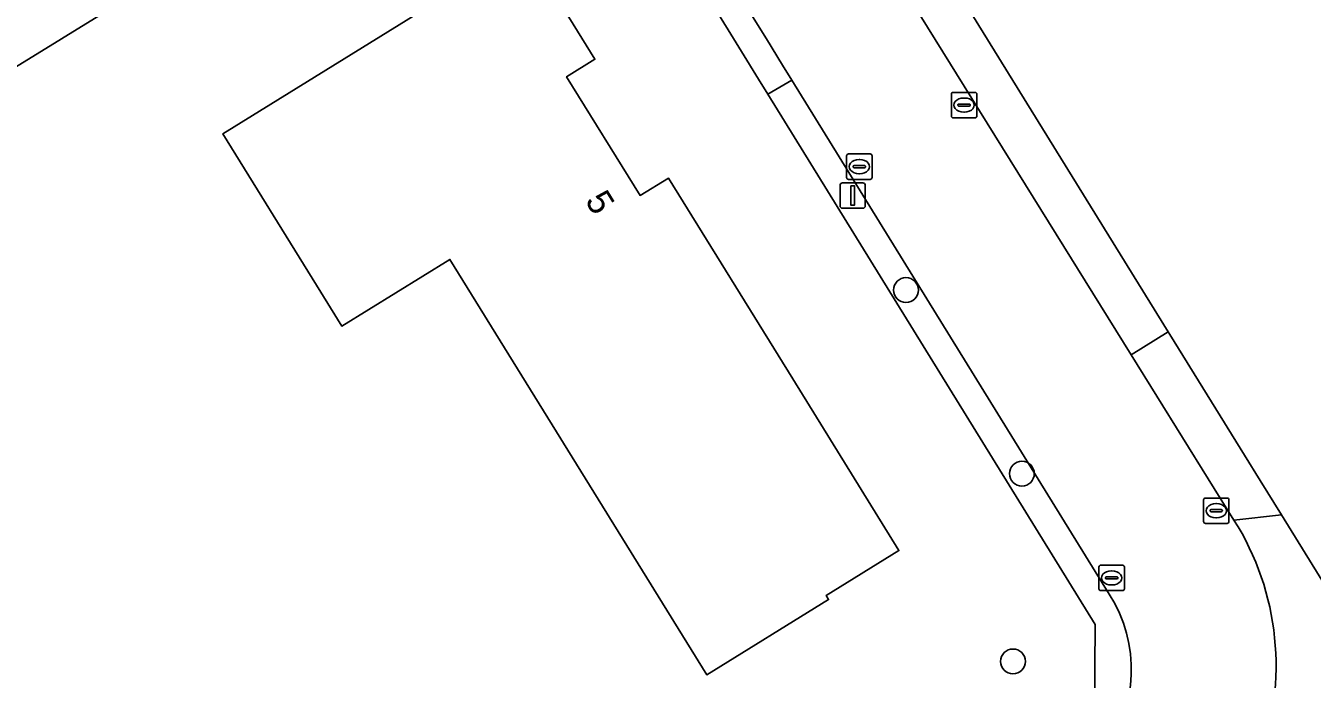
# Model space of a CAD drawing. Extents: x 157320 to 158835, y 386650 to 388491.
# Drawn here: x 158612.4 to 158663, y 387261.3 to 387287 of the extents above; entities that cross this region are included whole.
import ezdxf

# ---------------------------------------------------------------- set-up
doc = ezdxf.new("R2010")
doc.units = 0
for name, color, linetype in [('IMGEO_Boom', 7, 'Continuous'), ('IMGEO_Erf', 7, 'Continuous'), ('IMGEO_Groenvoorziening', 7, 'Continuous'), ('IMGEO_Kolk', 7, 'Continuous'), ('IMGEO_Lichtmast', 7, 'Continuous'), ('IMGEO_Loofbos', 7, 'Continuous'), ('IMGEO_Pand', 7, 'Continuous'), ('IMGEO_Pand_nummerreeks', 7, 'Continuous'), ('IMGEO_Rijbaan_lokaal_gesloten', 7, 'Continuous'), ('IMGEO_Voetpad_open', 7, 'Continuous')]:
    doc.layers.add(name, color=color, linetype=linetype)

msp = doc.modelspace()

# ---------------------------------------------------------------- linework, layer by layer
at = {"layer": 'IMGEO_Boom'}
for centre in [(158647.038, 387276.578), (158651.599, 387269.35), (158651.249, 387261.956)]:
    msp.add_circle(centre, 0.489, dxfattribs=at)
at = {"layer": 'IMGEO_Erf'}
for points in [[(158576.133, 387406.768), (158583.128, 387395.434), (158600.442, 387367.498), (158604.57, 387360.706), (158605.493, 387359.197), (158607.057, 387356.64), (158607.168, 387356.712), (158611.142, 387349.961), (158617.891, 387339.001), (158625.408, 387326.752), (158625.612, 387326.877), (158627.79, 387322.88), (158639.943, 387303.118), (158645.195, 387294.618), (158647.066, 387291.591), (158648.182, 387289.785), (158657.362, 387274.93), (158657.425, 387274.828), (158660.362, 387270.075), (158660.979, 387269.077), (158661.814, 387267.725), (158665.609, 387261.584), (158662.503, 387256.838)], [(158654.458, 387259.989), (158654.482, 387263.416), (158641.598, 387284.287), (158641.232, 387284.881), (158640.564, 387285.964), (158639.342, 387287.955), (158632.998, 387298.291), (158615.618, 387287.591), (158604.915, 387281.002), (158590.658, 387262.626), (158532.96, 387249.93)]]:
    msp.add_lwpolyline(points, dxfattribs=at)
msp.add_lwpolyline([(158629.087, 387277.786), (158624.835, 387275.157), (158623.834, 387276.777), (158620.154, 387282.73), (158627.808, 387287.461), (158632.06, 387290.09), (158634.795, 387285.667), (158633.682, 387284.979), (158636.575, 387280.301), (158637.689, 387280.989), (158642.58, 387273.08), (158646.762, 387266.318), (158643.896, 387264.546), (158643.991, 387264.393), (158639.198, 387261.429), (158634.92, 387268.35)], close=True, dxfattribs=at)
at = {"layer": 'IMGEO_Groenvoorziening'}
msp.add_lwpolyline([(158657.362, 387274.93), (158648.182, 387289.785), (158646.672, 387288.886), (158655.9, 387274.034)], close=True, dxfattribs=at)
for points in [[(158642.545, 387284.841), (158641.598, 387284.287), (158654.482, 387263.416), (158654.458, 387259.989), (158651.203, 387255.08), (158652.235, 387254.4), (158652.763, 387255.205), (158654.81, 387258.322)], [(158655.037, 387264.608), (158642.545, 387284.841)], [(158660.808, 387257.747), (158662.503, 387256.838), (158665.609, 387261.584), (158661.814, 387267.725), (158659.946, 387267.521), (158660.108, 387267.261)]]:
    msp.add_lwpolyline(points, dxfattribs=at)
for centre, radius, start, end in [((158650.877, 387261.799), 10.725, 337.8023, 30.6137), ((158650.376, 387261.629), 5.531, 323.2803, 32.5833)]:
    msp.add_arc(centre, radius, start, end, dxfattribs=at)
at = {"layer": 'IMGEO_Kolk'}
for p, q in [((158648.825, 387283.433), (158648.825, 387284.285)), ((158648.9, 387284.359), (158649.752, 387284.359)), ((158649.313, 387284.139), (158649.338, 387284.139)), ((158649.826, 387284.285), (158649.826, 387283.433)), ((158649.084, 387283.853), (158649.084, 387283.865)), ((158649.522, 387283.816), (158649.124, 387283.816)), ((158649.127, 387283.902), (158649.525, 387283.902)), ((158649.336, 387283.579), (158649.311, 387283.579)), ((158649.568, 387283.865), (158649.568, 387283.853)), ((158649.752, 387283.359), (158648.9, 387283.359)), ((158644.778, 387281.937), (158645.63, 387281.937)), ((158644.703, 387281.011), (158644.703, 387281.863)), ((158644.962, 387281.431), (158644.962, 387281.443)), ((158645.4, 387281.394), (158645.002, 387281.394)), ((158645.005, 387281.48), (158645.403, 387281.48)), ((158645.191, 387281.717), (158645.216, 387281.717)), ((158645.446, 387281.443), (158645.446, 387281.431)), ((158645.704, 387281.863), (158645.704, 387281.011)), ((158645.63, 387280.937), (158644.778, 387280.937)), ((158645.214, 387281.157), (158645.189, 387281.157)), ((158658.747, 387267.463), (158658.747, 387268.315)), ((158658.822, 387268.389), (158659.674, 387268.389)), ((158659.748, 387268.315), (158659.748, 387267.463)), ((158659.006, 387267.883), (158659.006, 387267.895)), ((158659.444, 387267.846), (158659.046, 387267.846)), ((158659.049, 387267.932), (158659.447, 387267.932)), ((158659.235, 387268.169), (158659.26, 387268.169)), ((158659.49, 387267.895), (158659.49, 387267.883)), ((158659.674, 387267.389), (158658.822, 387267.389)), ((158659.258, 387267.609), (158659.233, 387267.609)), ((158654.707, 387265.746), (158655.559, 387265.746)), ((158654.632, 387264.82), (158654.632, 387265.672)), ((158654.891, 387265.24), (158654.891, 387265.252)), ((158655.329, 387265.203), (158654.931, 387265.203)), ((158654.934, 387265.289), (158655.332, 387265.289)), ((158655.12, 387265.526), (158655.145, 387265.526)), ((158655.375, 387265.252), (158655.375, 387265.24)), ((158655.633, 387265.672), (158655.633, 387264.82)), ((158655.559, 387264.746), (158654.707, 387264.746)), ((158655.143, 387264.966), (158655.118, 387264.966))]:
    msp.add_line(p, q, dxfattribs=at)
for points in [[(158648.825, 387283.433), (158648.825, 387284.285)], [(158648.9, 387284.359), (158649.752, 387284.359)], [(158649.826, 387284.285), (158649.826, 387283.433)], [(158649.752, 387283.359), (158648.9, 387283.359)], [(158644.778, 387281.937), (158645.63, 387281.937)], [(158644.703, 387281.011), (158644.703, 387281.863)], [(158645.704, 387281.863), (158645.704, 387281.011)], [(158645.63, 387280.937), (158644.778, 387280.937)], [(158658.747, 387267.463), (158658.747, 387268.315)], [(158658.822, 387268.389), (158659.674, 387268.389)], [(158659.748, 387268.315), (158659.748, 387267.463)], [(158659.674, 387267.389), (158658.822, 387267.389)], [(158654.707, 387265.746), (158655.559, 387265.746)], [(158654.632, 387264.82), (158654.632, 387265.672)], [(158655.633, 387265.672), (158655.633, 387264.82)], [(158655.559, 387264.746), (158654.707, 387264.746)]]:
    msp.add_lwpolyline(points, dxfattribs=at)
for centre, radius, start, end in [((158648.902, 387284.283), 0.0765, 91.552, 178.448), ((158648.902, 387284.283), 0.0765, 91.552, 178.448), ((158649.124, 387283.862), 0.0403, 85.8775, 175.7526), ((158649.529, 387283.864), 0.0386, 1.7309, 96.639), ((158649.75, 387284.283), 0.0765, 1.552, 88.448), ((158649.75, 387284.283), 0.0765, 1.552, 88.448), ((158648.902, 387283.435), 0.0765, 181.552, 268.448), ((158648.902, 387283.435), 0.0765, 181.552, 268.448), ((158649.121, 387283.852), 0.0366, 178.938, 274.7102), ((158649.525, 387283.859), 0.043, 264.8664, 352.4533), ((158649.75, 387283.435), 0.0765, 271.552, 358.448), ((158649.75, 387283.435), 0.0765, 271.552, 358.448), ((158644.78, 387281.861), 0.0765, 91.552, 178.448), ((158644.78, 387281.861), 0.0765, 91.552, 178.448), ((158645.628, 387281.861), 0.0765, 1.552, 88.448), ((158645.628, 387281.861), 0.0765, 1.552, 88.448), ((158645.002, 387281.44), 0.0403, 85.8775, 175.7526), ((158644.999, 387281.43), 0.0366, 178.938, 274.7102), ((158645.403, 387281.437), 0.043, 264.8664, 352.4533), ((158645.407, 387281.442), 0.0386, 1.7309, 96.639), ((158644.78, 387281.013), 0.0765, 181.552, 268.448), ((158644.78, 387281.013), 0.0765, 181.552, 268.448), ((158645.628, 387281.013), 0.0765, 271.552, 358.448), ((158645.628, 387281.013), 0.0765, 271.552, 358.448), ((158658.824, 387268.313), 0.0765, 91.552, 178.448), ((158658.824, 387268.313), 0.0765, 91.552, 178.448), ((158659.672, 387268.313), 0.0765, 1.552, 88.448), ((158659.672, 387268.313), 0.0765, 1.552, 88.448), ((158659.046, 387267.892), 0.0403, 85.8775, 175.7526), ((158659.043, 387267.882), 0.0366, 178.938, 274.7102), ((158659.447, 387267.889), 0.043, 264.8664, 352.4533), ((158659.451, 387267.894), 0.0386, 1.7309, 96.639), ((158658.824, 387267.465), 0.0765, 181.552, 268.448), ((158658.824, 387267.465), 0.0765, 181.552, 268.448), ((158659.672, 387267.465), 0.0765, 271.552, 358.448), ((158659.672, 387267.465), 0.0765, 271.552, 358.448), ((158654.709, 387265.67), 0.0765, 91.552, 178.448), ((158654.709, 387265.67), 0.0765, 91.552, 178.448), ((158655.557, 387265.67), 0.0765, 1.552, 88.448), ((158655.557, 387265.67), 0.0765, 1.552, 88.448), ((158654.931, 387265.249), 0.0403, 85.8775, 175.7526), ((158654.928, 387265.239), 0.0366, 178.938, 274.7102), ((158655.332, 387265.246), 0.043, 264.8664, 352.4533), ((158655.336, 387265.251), 0.0386, 1.7309, 96.639), ((158654.709, 387264.822), 0.0765, 181.552, 268.448), ((158654.709, 387264.822), 0.0765, 181.552, 268.448), ((158655.557, 387264.822), 0.0765, 271.552, 358.448), ((158655.557, 387264.822), 0.0765, 271.552, 358.448)]:
    msp.add_arc(centre, radius, start, end, dxfattribs=at)
for centre, major_axis, ratio, start_param, end_param in [((158649.312, 387283.859), (-0.387, 0.002), 0.722429, 4.712389, 7.853982), ((158649.337, 387283.859), (-0.39, 0.002), 0.717154, 1.570796, 4.712389), ((158645.19, 387281.437), (-0.387, 0.002), 0.722429, 4.712389, 7.853982), ((158645.215, 387281.437), (-0.39, 0.002), 0.717154, 1.570796, 4.712389), ((158659.234, 387267.889), (-0.387, 0.002), 0.722429, 4.712389, 7.853982), ((158659.259, 387267.889), (-0.39, 0.002), 0.717154, 1.570796, 4.712389), ((158655.119, 387265.246), (-0.387, 0.002), 0.722429, 4.712389, 7.853982), ((158655.144, 387265.246), (-0.39, 0.002), 0.717154, 1.570796, 4.712389)]:
    msp.add_ellipse(centre, major_axis=major_axis, ratio=ratio, start_param=start_param, end_param=end_param, dxfattribs=at)
at = {"layer": 'IMGEO_Lichtmast'}
for p, q in [((158644.444, 387279.9), (158644.444, 387280.7)), ((158644.444, 387280.7), (158644.444, 387279.9)), ((158644.544, 387280.8), (158645.334, 387280.8)), ((158645.334, 387280.8), (158644.544, 387280.8)), ((158645.434, 387280.7), (158645.434, 387279.9)), ((158645.434, 387279.9), (158645.434, 387280.7)), ((158645.334, 387279.8), (158644.544, 387279.8)), ((158644.544, 387279.8), (158645.334, 387279.8))]:
    msp.add_line(p, q, dxfattribs=at)
msp.add_lwpolyline([(158644.864, 387280.675), (158645.014, 387280.675), (158645.014, 387279.925), (158644.864, 387279.925), (158644.864, 387280.675)], dxfattribs=at)
for centre, start, end in [((158644.544, 387280.7), 90, 180), ((158644.544, 387280.7), 90, 180), ((158645.334, 387280.7), 0, 90), ((158645.334, 387280.7), 360, 90), ((158644.544, 387279.9), 180, 270), ((158644.544, 387279.9), 180, 270), ((158645.334, 387279.9), 270, 0), ((158645.334, 387279.9), 270, 0)]:
    msp.add_arc(centre, 0.1, start, end, dxfattribs=at)
at = {"layer": 'IMGEO_Loofbos'}
msp.add_lwpolyline([(158604.915, 387281.002), (158615.618, 387287.591), (158614.308, 387289.72), (158611.984, 387290.709), (158509.825, 387353.977), (158507.763, 387352.568), (158514.653, 387343.352), (158508.114, 387268.788), (158498.767, 387264.756)], dxfattribs=at)
at = {"layer": 'IMGEO_Pand'}
msp.add_lwpolyline([(158637.689, 387280.989), (158636.575, 387280.301), (158633.682, 387284.979), (158634.795, 387285.667), (158632.06, 387290.09), (158627.808, 387287.461), (158620.154, 387282.73), (158623.834, 387276.777), (158624.835, 387275.157), (158629.087, 387277.786), (158634.92, 387268.35), (158639.198, 387261.429), (158643.991, 387264.393), (158643.896, 387264.546), (158646.762, 387266.318), (158642.58, 387273.08)], close=True, dxfattribs=at)
at = {"layer": 'IMGEO_Rijbaan_lokaal_gesloten'}
for points in [[(158569.622, 387402.956), (158575.418, 387393.568), (158576.533, 387391.761), (158578.381, 387388.768), (158581.603, 387383.55), (158589.338, 387371.021), (158593.54, 387364.216), (158605.709, 387344.504), (158606.417, 387343.359), (158611.592, 387334.976), (158614.09, 387330.929), (158625.953, 387311.715), (158631.556, 387302.64), (158632.848, 387300.547), (158633.899, 387298.846), (158640.275, 387288.519), (158641.543, 387286.465), (158642.179, 387285.434), (158642.545, 387284.841), (158655.037, 387264.608)], [(158660.108, 387267.261), (158659.946, 387267.521), (158655.9, 387274.034), (158646.672, 387288.886), (158645.56, 387290.699), (158643.721, 387293.697), (158638.511, 387302.188), (158626.349, 387322.011), (158623.968, 387325.872), (158616.441, 387338.075)]]:
    msp.add_lwpolyline(points, dxfattribs=at)
for centre, radius, start, end in [((158650.877, 387261.799), 10.725, 337.8023, 30.6137), ((158650.376, 387261.629), 5.531, 323.2803, 32.5833)]:
    msp.add_arc(centre, radius, start, end, dxfattribs=at)
at = {"layer": 'IMGEO_Voetpad_open'}
for points in [[(158640.275, 387288.519), (158639.342, 387287.955), (158640.564, 387285.964), (158641.232, 387284.881), (158641.598, 387284.287), (158642.545, 387284.841), (158642.179, 387285.434), (158641.543, 387286.465)], [(158660.362, 387270.075), (158657.425, 387274.828), (158657.362, 387274.93), (158655.9, 387274.034), (158659.946, 387267.521), (158661.814, 387267.725), (158660.979, 387269.077)]]:
    msp.add_lwpolyline(points, close=True, dxfattribs=at)

# ---------------------------------------------------------------- texts
at = {"layer": 'IMGEO_Pand_nummerreeks'}
msp.add_text('5', height=1, rotation=301.7351, dxfattribs=at).set_placement((158634.386, 387280.094))

doc.saveas('drawing.dxf')
